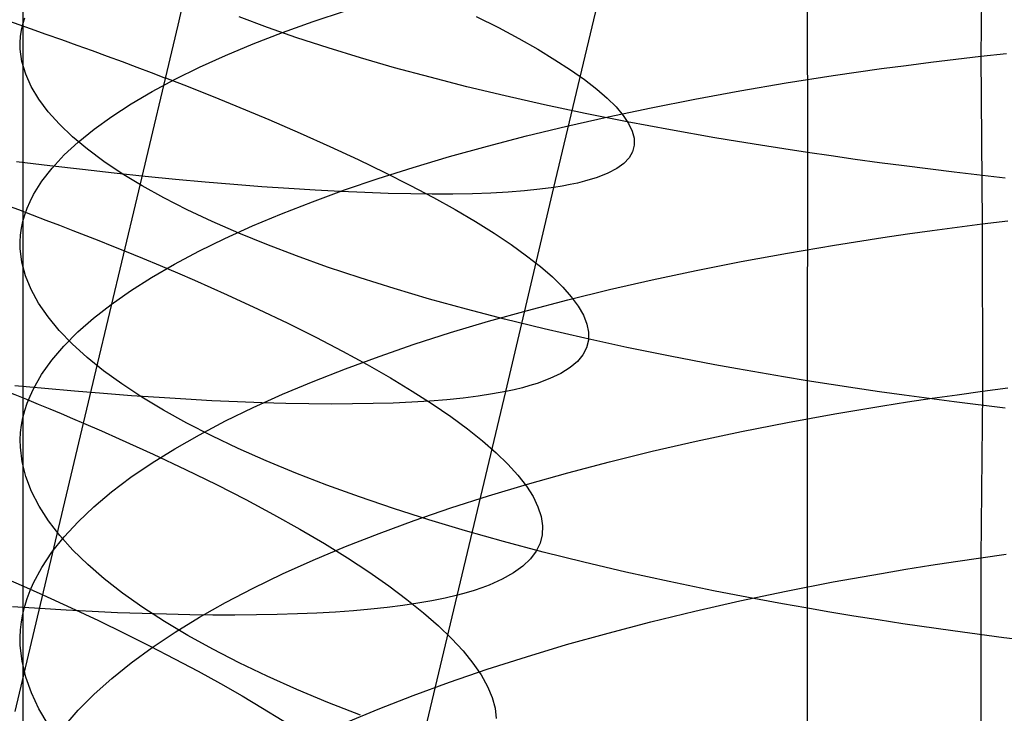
# Model space of a CAD drawing. Extents: x -383 to 1849, y -1185 to -529.
# Tile 761 of 870: x 1817 to 1825.46, y -1038.64 to -1032.67. Entities that reach past the tile are written whole.
import ezdxf

# ---------------------------------------------------------------- set-up
doc = ezdxf.new("R2010")
doc.units = 0
doc.layers.add('PREDEFINITO', color=7, linetype='CONTINUOUS')

msp = doc.modelspace()

# ---------------------------------------------------------------- linework, layer by layer
at = {"layer": 'PREDEFINITO'}
for p, q in [((1821.59, -1034.1169, 483.4974), (1822.4304, -1030.5894, 483.0279)), ((1817.0279, -1031.006, 661.6669), (1817.0272, -1032.712, 661.3781)), ((1818.3611, -1032.7225, 498.1021), (1818.7137, -1031.2332, 497.8448)), ((1825.2711, -1031.5368, 648.8302), (1825.2596, -1032.9881, 648.5245)), ((1823.7669, -1031.8459, 675.1047), (1823.7682, -1033.8163, 674.7833)), ((1819.523, -1032.6903, 653.9041), (1819.7998, -1032.5971, 653.5075)), ((1817.0272, -1032.712, 661.3781), (1817.0436, -1032.6587, 661.1409)), ((1819.1286, -1032.7404, 669.9336), (1818.8873, -1032.65, 669.5138)), ((1820.9235, -1032.6458, 494.4141), (1821.1135, -1032.7426, 493.9718)), ((1817.0077, -1032.8191, 661.8531), (1817.0153, -1032.7655, 661.6155)), ((1817.0153, -1032.7655, 661.6155), (1817.0272, -1032.712, 661.3781)), ((1817.0272, -1032.712, 661.3781), (1817.0271, -1034.4099, 661.0407)), ((1818.0092, -1034.2059, 498.3872), (1818.3611, -1032.7225, 498.1021)), ((1819.383, -1032.8295, 670.3457), (1819.1286, -1032.7404, 669.9336)), ((1819.2588, -1032.7857, 654.3088), (1819.523, -1032.6903, 653.9041)), ((1821.1135, -1032.7426, 493.9718), (1821.2896, -1032.837, 493.5228)), ((1817.0044, -1032.8728, 662.0908), (1817.0077, -1032.8191, 661.8531)), ((1819.0077, -1032.8832, 654.7211), (1819.2588, -1032.7857, 654.3088)), ((1819.6502, -1032.917, 670.7496), (1819.383, -1032.8295, 670.3457)), ((1821.2896, -1032.837, 493.5228), (1821.4518, -1032.929, 493.0677)), ((1817.0055, -1032.9266, 662.3285), (1817.0044, -1032.8728, 662.0908)), ((1817.0203, -1033.0343, 662.8038), (1817.0055, -1032.9266, 662.3285)), ((1818.7698, -1032.9826, 655.1406), (1819.0077, -1032.8832, 654.7211)), ((1819.93, -1033.003, 671.1449), (1819.6502, -1032.917, 670.7496)), ((1821.4518, -1032.929, 493.0677), (1821.5998, -1033.0184, 492.607)), ((1818.5456, -1033.084, 655.5667), (1818.7698, -1032.9826, 655.1406)), ((1820.2222, -1033.0874, 671.531), (1819.93, -1033.003, 671.1449)), ((1821.5998, -1033.0184, 492.607), (1821.7336, -1033.1053, 492.1412)), ((1824.8285, -1033.0397, 648.745), (1825.043, -1033.0134, 648.6329)), ((1825.043, -1033.0134, 648.6329), (1825.2596, -1032.9881, 648.5245)), ((1825.2596, -1032.9881, 648.5245), (1825.4781, -1032.9638, 648.4198)), ((1825.2596, -1032.9881, 648.5245), (1825.2709, -1034.4306, 648.1798)), ((1817.052, -1033.1423, 663.2786), (1817.0203, -1033.0343, 662.8038)), ((1818.3353, -1033.1872, 655.9991), (1818.5456, -1033.084, 655.5667)), ((1820.5264, -1033.1699, 671.9075), (1820.2222, -1033.0874, 671.531)), ((1821.7336, -1033.1053, 492.1412), (1821.8531, -1033.1894, 491.6709)), ((1823.9913, -1033.155, 649.2296), (1824.4056, -1033.0954, 648.9802)), ((1824.4056, -1033.0954, 648.9802), (1824.616, -1033.067, 648.8608)), ((1824.616, -1033.067, 648.8608), (1824.8285, -1033.0397, 648.745)), ((1817.1003, -1033.2503, 663.7524), (1817.052, -1033.1423, 663.2786)), ((1818.1392, -1033.292, 656.4374), (1818.3353, -1033.1872, 655.9991)), ((1818.2536, -1033.1756, 498.2647), (1818.4094, -1033.2359, 498.0875)), ((1820.8426, -1033.2506, 672.2739), (1820.5264, -1033.1699, 671.9075)), ((1821.8531, -1033.1894, 491.6709), (1821.9582, -1033.2707, 491.1966)), ((1823.5857, -1033.2186, 649.4928), (1823.9913, -1033.155, 649.2296)), ((1817.1649, -1033.3582, 664.2248), (1817.1003, -1033.2503, 663.7524)), ((1818.4094, -1033.2359, 498.0875), (1818.562, -1033.296, 497.9075)), ((1821.1703, -1033.3293, 672.6297), (1820.8426, -1033.2506, 672.2739)), ((1821.9582, -1033.2707, 491.1966), (1822.0488, -1033.3491, 490.7188)), ((1823.1892, -1033.2858, 649.7693), (1823.5857, -1033.2186, 649.4928)), ((1817.2456, -1033.466, 664.6951), (1817.1649, -1033.3582, 664.2248)), ((1817.9576, -1033.3985, 656.881), (1818.1392, -1033.292, 656.4374)), ((1818.562, -1033.296, 497.9075), (1818.7113, -1033.3557, 497.7246)), ((1818.7113, -1033.3557, 497.7246), (1818.8574, -1033.4151, 497.5389)), ((1821.5093, -1033.406, 672.9744), (1821.1703, -1033.3293, 672.6297)), ((1822.0488, -1033.3491, 490.7188), (1822.1247, -1033.4245, 490.238)), ((1822.4248, -1033.431, 650.3605), (1822.8022, -1033.3567, 650.0587)), ((1822.8022, -1033.3567, 650.0587), (1823.1892, -1033.2858, 649.7693)), ((1817.7909, -1033.5064, 657.3295), (1817.9576, -1033.3985, 656.881)), ((1818.8574, -1033.4151, 497.5389), (1819.1399, -1033.5328, 497.1594)), ((1821.8595, -1033.4804, 673.3076), (1821.5093, -1033.406, 672.9744)), ((1822.0574, -1033.5088, 650.6744), (1822.4248, -1033.431, 650.3605)), ((1822.1247, -1033.4245, 490.238), (1822.1859, -1033.4968, 489.7548)), ((1817.3422, -1033.5734, 665.1631), (1817.2456, -1033.466, 664.6951)), ((1817.6393, -1033.6156, 657.7825), (1817.7909, -1033.5064, 657.3295)), ((1821.7004, -1033.5898, 650.9998), (1822.0574, -1033.5088, 650.6744)), ((1822.2205, -1033.5526, 673.6288), (1821.8595, -1033.4804, 673.3076)), ((1822.1859, -1033.4968, 489.7548), (1822.2322, -1033.566, 489.2698)), ((1817.4543, -1033.6805, 665.6281), (1817.3422, -1033.5734, 665.1631)), ((1817.5031, -1033.7261, 658.2395), (1817.6393, -1033.6156, 657.7825)), ((1819.1399, -1033.5328, 497.1594), (1819.4092, -1033.6489, 496.7696)), ((1821.354, -1033.674, 651.3364), (1821.7004, -1033.5898, 650.9998)), ((1822.5921, -1033.6224, 673.9374), (1822.2205, -1033.5526, 673.6288)), ((1822.2322, -1033.566, 489.2698), (1822.2636, -1033.6319, 488.7834)), ((1817.5818, -1033.7871, 666.0897), (1817.4543, -1033.6805, 665.6281)), ((1819.4092, -1033.6489, 496.7696), (1819.6653, -1033.7634, 496.3699)), ((1821.0185, -1033.7613, 651.6836), (1821.354, -1033.674, 651.3364)), ((1822.2636, -1033.6319, 488.7834), (1822.2799, -1033.6945, 488.2963)), ((1822.2799, -1033.6945, 488.2963), (1822.281, -1033.7537, 487.8088)), ((1822.9741, -1033.6897, 674.233), (1822.5921, -1033.6224, 673.9374)), ((1823.1689, -1033.7223, 674.3758), (1822.9741, -1033.6897, 674.233)), ((1817.3827, -1033.8378, 658.7), (1817.5031, -1033.7261, 658.2395)), ((1819.6653, -1033.7634, 496.3699), (1819.908, -1033.8761, 495.961)), ((1820.6941, -1033.8515, 652.0411), (1821.0185, -1033.7613, 651.6836)), ((1822.281, -1033.7537, 487.8088), (1822.2668, -1033.8093, 487.3216)), ((1823.3662, -1033.7544, 674.5151), (1823.1689, -1033.7223, 674.3758)), ((1823.566, -1033.7857, 674.651), (1823.3662, -1033.7544, 674.5151)), ((1817.2783, -1033.9506, 659.1637), (1817.3827, -1033.8378, 658.7)), ((1817.7244, -1033.8931, 666.5475), (1817.5818, -1033.7871, 666.0897)), ((1820.3814, -1033.9445, 652.4083), (1820.6941, -1033.8515, 652.0411)), ((1822.2373, -1033.8613, 486.8352), (1822.1922, -1033.9096, 486.3501)), ((1822.2668, -1033.8093, 487.3216), (1822.2373, -1033.8613, 486.8352)), ((1823.7682, -1033.8163, 674.7833), (1823.566, -1033.7857, 674.651)), ((1823.7682, -1033.8163, 674.7833), (1823.7667, -1035.7781, 674.4217)), ((1823.9728, -1033.8463, 674.912), (1823.7682, -1033.8163, 674.7833)), ((1824.1797, -1033.8755, 675.0371), (1823.9728, -1033.8463, 674.912)), ((1817.2595, -1033.9317, 476.8506), (1816.9741, -1033.8974, 476.596)), ((1817.1902, -1034.0642, 659.6301), (1817.2783, -1033.9506, 659.1637)), ((1817.539, -1033.9639, 477.112), (1817.2595, -1033.9317, 476.8506)), ((1817.8818, -1033.9984, 667.0009), (1817.7244, -1033.8931, 666.5475)), ((1819.908, -1033.8761, 495.961), (1820.1373, -1033.9871, 495.5433)), ((1820.0804, -1034.0402, 652.7849), (1820.3814, -1033.9445, 652.4083)), ((1822.1922, -1033.9096, 486.3501), (1822.1315, -1033.9542, 485.8669)), ((1824.3889, -1033.9041, 675.1586), (1824.1797, -1033.8755, 675.0371)), ((1824.6003, -1033.9319, 675.2764), (1824.3889, -1033.9041, 675.1586)), ((1825.0294, -1033.9855, 675.5012), (1824.6003, -1033.9319, 675.2764)), ((1817.8124, -1033.9939, 477.38), (1817.539, -1033.9639, 477.112)), ((1818.0795, -1034.0217, 477.6545), (1817.8124, -1033.9939, 477.38)), ((1818.0539, -1034.1028, 667.4495), (1817.8818, -1033.9984, 667.0009)), ((1818.34, -1034.0473, 477.9353), (1818.0795, -1034.0217, 477.6545)), ((1820.1373, -1033.9871, 495.5433), (1820.353, -1034.096, 495.1174)), ((1821.9628, -1034.0315, 484.9082), (1821.8546, -1034.0642, 484.4338)), ((1822.0551, -1033.9948, 485.3861), (1821.9628, -1034.0315, 484.9082)), ((1822.1315, -1033.9542, 485.8669), (1822.0551, -1033.9948, 485.3861)), ((1825.4665, -1034.0362, 675.7115), (1825.0294, -1033.9855, 675.5012)), ((1817.1188, -1034.1788, 660.0987), (1817.1902, -1034.0642, 659.6301)), ((1818.2402, -1034.2063, 667.8928), (1818.0539, -1034.1028, 667.4495)), ((1818.5939, -1034.0705, 478.2222), (1818.34, -1034.0473, 477.9353)), ((1818.8409, -1034.0915, 478.515), (1818.5939, -1034.0705, 478.2222)), ((1819.0808, -1034.1102, 478.8135), (1818.8409, -1034.0915, 478.515)), ((1819.3134, -1034.1265, 479.1176), (1819.0808, -1034.1102, 478.8135)), ((1819.7915, -1034.1386, 653.1704), (1820.0804, -1034.0402, 652.7849)), ((1820.353, -1034.096, 495.1174), (1820.555, -1034.2029, 494.6837)), ((1821.1768, -1035.8715, 483.8008), (1821.59, -1034.1169, 483.4974)), ((1821.59, -1034.1169, 483.4974), (1821.4691, -1034.1329, 483.137)), ((1821.6622, -1034.1053, 483.7298), (1821.59, -1034.1169, 483.4974)), ((1821.7304, -1034.0927, 483.9633), (1821.6622, -1034.1053, 483.7298)), ((1821.7945, -1034.0789, 484.198), (1821.7304, -1034.0927, 483.9633)), ((1821.8546, -1034.0642, 484.4338), (1821.7945, -1034.0789, 484.198)), ((1817.0894, -1034.2363, 660.3336), (1817.1188, -1034.1788, 660.0987)), ((1817.6579, -1035.6844, 498.7006), (1818.0092, -1034.2059, 498.3872)), ((1818.4407, -1034.3087, 668.3303), (1818.2402, -1034.2063, 667.8928)), ((1819.5386, -1034.1405, 479.4271), (1819.3134, -1034.1265, 479.1176)), ((1819.5151, -1034.2394, 653.5644), (1819.7915, -1034.1386, 653.1704)), ((1819.7561, -1034.1521, 479.7419), (1819.5386, -1034.1405, 479.4271)), ((1819.9658, -1034.1614, 480.0616), (1819.7561, -1034.1521, 479.7419)), ((1820.1675, -1034.1682, 480.3863), (1819.9658, -1034.1614, 480.0616)), ((1820.3609, -1034.1725, 480.7156), (1820.1675, -1034.1682, 480.3863)), ((1820.5459, -1034.1744, 481.0494), (1820.3609, -1034.1725, 480.7156)), ((1820.7224, -1034.1738, 481.3875), (1820.5459, -1034.1744, 481.0494)), ((1820.555, -1034.2029, 494.6837), (1820.7433, -1034.3077, 494.2429)), ((1820.8901, -1034.1707, 481.7298), (1820.7224, -1034.1738, 481.3875)), ((1821.0488, -1034.1651, 482.0761), (1820.8901, -1034.1707, 481.7298)), ((1821.1983, -1034.157, 482.4262), (1821.0488, -1034.1651, 482.0761)), ((1821.3385, -1034.1462, 482.7799), (1821.1983, -1034.157, 482.4262)), ((1821.4691, -1034.1329, 483.137), (1821.3385, -1034.1462, 482.7799)), ((1817.0643, -1034.294, 660.569), (1817.0894, -1034.2363, 660.3336)), ((1819.2514, -1034.3426, 653.9664), (1819.5151, -1034.2394, 653.5644)), ((1817.0271, -1034.4099, 661.0407), (1817.0436, -1034.3519, 660.8047)), ((1817.0436, -1034.3519, 660.8047), (1817.0643, -1034.294, 660.569)), ((1818.6551, -1034.4099, 668.7616), (1818.4407, -1034.3087, 668.3303)), ((1819.0007, -1034.4481, 654.376), (1819.2514, -1034.3426, 653.9664)), ((1820.7433, -1034.3077, 494.2429), (1820.9177, -1034.4103, 493.7955)), ((1817.0151, -1034.468, 661.2769), (1817.0271, -1034.4099, 661.0407)), ((1817.0271, -1034.4099, 661.0407), (1817.0275, -1037.7844, 660.2674)), ((1818.883, -1034.5098, 669.1861), (1818.6551, -1034.4099, 668.7616)), ((1818.7634, -1034.5557, 654.7928), (1819.0007, -1034.4481, 654.376)), ((1820.9177, -1034.4103, 493.7955), (1821.078, -1034.5105, 493.3419)), ((1824.8398, -1034.4867, 648.3996), (1825.0544, -1034.4581, 648.2878)), ((1825.0544, -1034.4581, 648.2878), (1825.2709, -1034.4306, 648.1798)), ((1825.2709, -1034.4306, 648.1798), (1825.4894, -1034.4043, 648.0755)), ((1825.2709, -1034.4306, 648.1798), (1825.2716, -1035.869, 647.8114)), ((1817.004, -1034.5847, 661.7497), (1817.0074, -1034.5263, 661.5132)), ((1817.0074, -1034.5263, 661.5132), (1817.0151, -1034.468, 661.2769)), ((1819.1244, -1034.6084, 669.6034), (1818.883, -1034.5098, 669.1861)), ((1821.078, -1034.5105, 493.3419), (1821.2243, -1034.6083, 492.8828)), ((1824.4169, -1034.5471, 648.634), (1824.6273, -1034.5164, 648.515)), ((1824.6273, -1034.5164, 648.515), (1824.8398, -1034.4867, 648.3996)), ((1817.005, -1034.6431, 661.9862), (1817.004, -1034.5847, 661.7497)), ((1818.5397, -1034.6653, 655.2162), (1818.7634, -1034.5557, 654.7928)), ((1819.3788, -1034.7054, 670.0131), (1819.1244, -1034.6084, 669.6034)), ((1821.2243, -1034.6083, 492.8828), (1821.3563, -1034.7035, 492.4185)), ((1823.5966, -1034.6806, 649.145), (1824.0024, -1034.6118, 648.8826)), ((1824.0024, -1034.6118, 648.8826), (1824.4169, -1034.5471, 648.634)), ((1817.0196, -1034.7602, 662.4591), (1817.005, -1034.6431, 661.9862)), ((1817.901, -1034.6619, 498.5509), (1818.056, -1034.7256, 498.3742)), ((1818.3299, -1034.7768, 655.6459), (1818.5397, -1034.6653, 655.2162)), ((1819.6461, -1034.8008, 670.4145), (1819.3788, -1034.7054, 670.0131)), ((1821.3563, -1034.7035, 492.4185), (1821.474, -1034.7961, 491.9498)), ((1823.1999, -1034.7535, 649.4207), (1823.5966, -1034.6806, 649.145)), ((1817.051, -1034.8774, 662.9314), (1817.0196, -1034.7602, 662.4591)), ((1818.056, -1034.7256, 498.3742), (1818.2078, -1034.7889, 498.1946)), ((1818.1343, -1034.8902, 656.0814), (1818.3299, -1034.7768, 655.6459)), ((1818.2078, -1034.7889, 498.1946), (1818.3563, -1034.852, 498.0121)), ((1821.474, -1034.7961, 491.9498), (1821.5773, -1034.886, 491.4771)), ((1822.8126, -1034.8302, 649.7092), (1823.1999, -1034.7535, 649.4207)), ((1817.0991, -1034.9947, 663.4027), (1817.051, -1034.8774, 662.9314)), ((1818.3563, -1034.852, 498.0121), (1818.5016, -1034.9147, 497.8269)), ((1819.926, -1034.8945, 670.8074), (1819.6461, -1034.8008, 670.4145)), ((1822.435, -1034.9107, 650.0101), (1822.8126, -1034.8302, 649.7092)), ((1817.9533, -1035.0052, 656.5222), (1818.1343, -1034.8902, 656.0814)), ((1818.5016, -1034.9147, 497.8269), (1818.7824, -1035.0393, 497.4484)), ((1820.2183, -1034.9863, 671.1911), (1819.926, -1034.8945, 670.8074)), ((1821.5773, -1034.886, 491.4771), (1821.666, -1034.973, 491.0009)), ((1822.0673, -1034.9948, 650.3229), (1822.435, -1034.9107, 650.0101)), ((1817.1634, -1035.1119, 663.8725), (1817.0991, -1034.9947, 663.4027)), ((1817.7871, -1035.1219, 656.968), (1817.9533, -1035.0052, 656.5222)), ((1818.7824, -1035.0393, 497.4484), (1819.05, -1035.1625, 497.0596)), ((1820.5227, -1035.0761, 671.5652), (1820.2183, -1034.9863, 671.1911)), ((1821.666, -1034.973, 491.0009), (1821.7401, -1035.0571, 490.5217)), ((1821.7099, -1035.0824, 650.6473), (1822.0673, -1034.9948, 650.3229)), ((1817.2438, -1035.2289, 664.3404), (1817.1634, -1035.1119, 663.8725)), ((1817.636, -1035.24, 657.4183), (1817.7871, -1035.1219, 656.968)), ((1820.8389, -1035.1639, 671.9292), (1820.5227, -1035.0761, 671.5652)), ((1821.3632, -1035.1734, 650.9828), (1821.7099, -1035.0824, 650.6473)), ((1821.7401, -1035.0571, 490.5217), (1821.7994, -1035.1382, 490.0401)), ((1821.7994, -1035.1382, 490.0401), (1821.8438, -1035.2162, 489.5567)), ((1819.05, -1035.1625, 497.0596), (1819.3043, -1035.2843, 496.661)), ((1821.1668, -1035.2495, 672.2827), (1820.8389, -1035.1639, 671.9292)), ((1821.0272, -1035.2677, 651.3289), (1821.3632, -1035.1734, 650.9828)), ((1821.8438, -1035.2162, 489.5567), (1821.8732, -1035.2909, 489.0719)), ((1817.34, -1035.3456, 664.8058), (1817.2438, -1035.2289, 664.3404)), ((1817.5004, -1035.3594, 657.8726), (1817.636, -1035.24, 657.4183)), ((1819.3043, -1035.2843, 496.661), (1819.5452, -1035.4045, 496.2531)), ((1820.7025, -1035.3651, 651.6852), (1821.0272, -1035.2677, 651.3289)), ((1821.5061, -1035.3328, 672.6252), (1821.1668, -1035.2495, 672.2827)), ((1821.8732, -1035.2909, 489.0719), (1821.8876, -1035.3623, 488.5862)), ((1817.4519, -1035.4618, 665.2683), (1817.34, -1035.3456, 664.8058)), ((1817.3805, -1035.4801, 658.3305), (1817.5004, -1035.3594, 657.8726)), ((1820.3893, -1035.4655, 652.0512), (1820.7025, -1035.3651, 651.6852)), ((1821.8565, -1035.4137, 672.9562), (1821.5061, -1035.3328, 672.6252)), ((1821.8876, -1035.3623, 488.5862), (1821.8867, -1035.4303, 488.1003)), ((1817.579, -1035.5775, 665.7274), (1817.4519, -1035.4618, 665.2683)), ((1819.5452, -1035.4045, 496.2531), (1819.7727, -1035.523, 495.8365)), ((1820.0879, -1035.5689, 652.4266), (1820.3893, -1035.4655, 652.0512)), ((1822.2178, -1035.4921, 673.2752), (1821.8565, -1035.4137, 672.9562)), ((1821.8867, -1035.4303, 488.1003), (1821.8706, -1035.4947, 487.6146)), ((1817.2767, -1035.6019, 658.7916), (1817.3805, -1035.4801, 658.3305)), ((1819.7727, -1035.523, 495.8365), (1819.9865, -1035.6398, 495.4117)), ((1821.839, -1035.5555, 487.1297), (1821.7918, -1035.6126, 486.646)), ((1821.8706, -1035.4947, 487.6146), (1821.839, -1035.5555, 487.1297)), ((1822.5897, -1035.5678, 673.5817), (1822.2178, -1035.4921, 673.2752)), ((1817.1892, -1035.7247, 659.2554), (1817.2767, -1035.6019, 658.7916)), ((1817.7213, -1035.6924, 666.1827), (1817.579, -1035.5775, 665.7274)), ((1819.7986, -1035.675, 652.8108), (1820.0879, -1035.5689, 652.4266)), ((1819.9865, -1035.6398, 495.4117), (1820.1867, -1035.7546, 494.9793)), ((1821.7918, -1035.6126, 486.646), (1821.7291, -1035.6659, 486.1642)), ((1822.972, -1035.6408, 673.8753), (1822.5897, -1035.5678, 673.5817)), ((1823.167, -1035.6762, 674.0171), (1822.972, -1035.6408, 673.8753)), ((1817.1184, -1035.8484, 659.7215), (1817.1892, -1035.7247, 659.2554)), ((1817.3083, -1037.1566, 499.0432), (1817.6579, -1035.6844, 498.7006)), ((1817.8783, -1035.8066, 666.6337), (1817.7213, -1035.6924, 666.1827)), ((1819.5217, -1035.7838, 653.2034), (1819.7986, -1035.675, 652.8108)), ((1821.6506, -1035.7153, 485.6847), (1821.5562, -1035.7606, 485.2081)), ((1821.7291, -1035.6659, 486.1642), (1821.6506, -1035.7153, 485.6847)), ((1823.3644, -1035.7109, 674.1555), (1823.167, -1035.6762, 674.0171)), ((1823.5644, -1035.7449, 674.2904), (1823.3644, -1035.7109, 674.1555)), ((1818.05, -1035.9198, 667.0798), (1817.8783, -1035.8066, 666.6337)), ((1819.2575, -1035.8951, 653.604), (1819.5217, -1035.7838, 653.2034)), ((1820.1867, -1035.7546, 494.9793), (1820.373, -1035.8674, 494.5396)), ((1821.4458, -1035.8018, 484.7349), (1821.3846, -1035.8209, 484.4997)), ((1821.5562, -1035.7606, 485.2081), (1821.4458, -1035.8018, 484.7349)), ((1823.7667, -1035.7781, 674.4217), (1823.5644, -1035.7449, 674.2904)), ((1823.9715, -1035.8105, 674.5495), (1823.7667, -1035.7781, 674.4217)), ((1823.7667, -1035.7781, 674.4217), (1823.767, -1039.6805, 673.5839)), ((1824.1787, -1035.8422, 674.6737), (1823.9715, -1035.8105, 674.5495)), ((1817.2179, -1035.8459, 477.5479), (1816.9591, -1035.8214, 477.3018)), ((1817.0893, -1035.9106, 659.9552), (1817.1184, -1035.8484, 659.7215)), ((1817.4713, -1035.8684, 477.7996), (1817.2179, -1035.8459, 477.5479)), ((1817.7192, -1035.8888, 478.0569), (1817.4713, -1035.8684, 477.7996)), ((1817.9615, -1035.9072, 478.3195), (1817.7192, -1035.8888, 478.0569)), ((1819.0064, -1036.0088, 654.0121), (1819.2575, -1035.8951, 653.604)), ((1820.3438, -1039.3682, 484.4733), (1821.1768, -1035.8715, 483.8008)), ((1820.373, -1035.8674, 494.5396), (1820.5454, -1035.9781, 494.0934)), ((1821.063, -1035.8925, 483.4661), (1820.9407, -1035.9112, 483.1342)), ((1821.1768, -1035.8715, 483.8008), (1821.063, -1035.8925, 483.4661)), ((1821.2501, -1035.8557, 484.0326), (1821.1768, -1035.8715, 483.8008)), ((1821.3194, -1035.8388, 484.2656), (1821.2501, -1035.8557, 484.0326)), ((1821.3846, -1035.8209, 484.4997), (1821.3194, -1035.8388, 484.2656)), ((1824.3881, -1035.8731, 674.7943), (1824.1787, -1035.8422, 674.6737)), ((1824.5997, -1035.9032, 674.9113), (1824.3881, -1035.8731, 674.7943)), ((1824.8405, -1035.9294, 648.0301), (1825.055, -1035.8986, 647.9189)), ((1825.055, -1035.8986, 647.9189), (1825.2716, -1035.869, 647.8114)), ((1825.2716, -1035.869, 647.8114), (1825.2589, -1037.3006, 647.4204)), ((1825.2716, -1035.869, 647.8114), (1825.49, -1035.8406, 647.7076)), ((1817.044, -1036.0354, 660.4238), (1817.0645, -1035.9729, 660.1893)), ((1817.0645, -1035.9729, 660.1893), (1817.0893, -1035.9106, 659.9552)), ((1818.1979, -1035.9236, 478.5874), (1817.9615, -1035.9072, 478.3195)), ((1818.236, -1036.032, 667.5207), (1818.05, -1035.9198, 667.0798)), ((1818.4284, -1035.9378, 478.8603), (1818.1979, -1035.9236, 478.5874)), ((1818.6527, -1035.95, 479.1382), (1818.4284, -1035.9378, 478.8603)), ((1818.8707, -1035.9601, 479.4208), (1818.6527, -1035.95, 479.1382)), ((1819.0823, -1035.968, 479.7081), (1818.8707, -1035.9601, 479.4208)), ((1819.2873, -1035.9738, 479.9999), (1819.0823, -1035.968, 479.7081)), ((1819.4856, -1035.9775, 480.2961), (1819.2873, -1035.9738, 479.9999)), ((1819.6769, -1035.979, 480.5965), (1819.4856, -1035.9775, 480.2961)), ((1819.8612, -1035.9783, 480.901), (1819.6769, -1035.979, 480.5965)), ((1820.0383, -1035.9754, 481.2094), (1819.8612, -1035.9783, 480.901)), ((1820.208, -1035.9703, 481.5216), (1820.0383, -1035.9754, 481.2094)), ((1820.3702, -1035.963, 481.8374), (1820.208, -1035.9703, 481.5216)), ((1820.5248, -1035.9535, 482.1567), (1820.3702, -1035.963, 481.8374)), ((1820.6714, -1035.9417, 482.4794), (1820.5248, -1035.9535, 482.1567)), ((1820.5454, -1035.9781, 494.0934), (1820.7038, -1036.0866, 493.641)), ((1820.8101, -1035.9276, 482.8053), (1820.6714, -1035.9417, 482.4794)), ((1820.9407, -1035.9112, 483.1342), (1820.8101, -1035.9276, 482.8053)), ((1824.4176, -1035.9944, 648.2634), (1824.628, -1035.9613, 648.145)), ((1825.0292, -1035.961, 675.1345), (1824.5997, -1035.9032, 674.9113)), ((1824.628, -1035.9613, 648.145), (1824.8405, -1035.9294, 648.0301)), ((1825.4668, -1036.0158, 675.3432), (1825.0292, -1035.961, 675.1345)), ((1817.0279, -1036.0981, 660.6586), (1817.044, -1036.0354, 660.4238)), ((1818.4361, -1036.1429, 667.9558), (1818.236, -1036.032, 667.5207)), ((1818.7685, -1036.1248, 654.4273), (1819.0064, -1036.0088, 654.0121)), ((1823.5975, -1036.138, 648.7718), (1824.0032, -1036.064, 648.5108)), ((1824.0032, -1036.064, 648.5108), (1824.4176, -1035.9944, 648.2634)), ((1817.0161, -1036.1609, 660.8936), (1817.0279, -1036.0981, 660.6586)), ((1817.549, -1036.1434, 498.8652), (1817.7032, -1036.2102, 498.6889)), ((1818.6501, -1036.2526, 668.3848), (1818.4361, -1036.1429, 667.9558)), ((1818.5443, -1036.2429, 654.8491), (1818.7685, -1036.1248, 654.4273)), ((1820.7038, -1036.0866, 493.641), (1820.8481, -1036.1928, 493.1831)), ((1823.2009, -1036.2162, 649.046), (1823.5975, -1036.138, 648.7718)), ((1817.0056, -1036.2869, 661.3642), (1817.0087, -1036.2238, 661.1288)), ((1817.0087, -1036.2238, 661.1288), (1817.0161, -1036.1609, 660.8936)), ((1817.7032, -1036.2102, 498.6889), (1817.8541, -1036.2769, 498.5097)), ((1820.8481, -1036.1928, 493.1831), (1820.9781, -1036.2965, 492.7201)), ((1822.8136, -1036.2986, 649.333), (1823.2009, -1036.2162, 649.046)), ((1817.0068, -1036.35, 661.5995), (1817.0056, -1036.2869, 661.3642)), ((1817.8541, -1036.2769, 498.5097), (1818.0018, -1036.3433, 498.3276)), ((1818.334, -1036.3631, 655.2772), (1818.5443, -1036.2429, 654.8491)), ((1818.8777, -1036.3609, 668.807), (1818.6501, -1036.2526, 668.3848)), ((1820.9781, -1036.2965, 492.7201), (1821.0938, -1036.3977, 492.2527)), ((1822.4361, -1036.385, 649.6324), (1822.8136, -1036.2986, 649.333)), ((1817.022, -1036.4764, 662.0702), (1817.0068, -1036.35, 661.5995)), ((1818.0018, -1036.3433, 498.3276), (1818.1462, -1036.4095, 498.1428)), ((1818.138, -1036.4852, 655.7109), (1818.334, -1036.3631, 655.2772)), ((1819.1186, -1036.4677, 669.222), (1818.8777, -1036.3609, 668.807)), ((1821.0938, -1036.3977, 492.2527), (1821.195, -1036.4962, 491.7812)), ((1822.0685, -1036.4752, 649.9436), (1822.4361, -1036.385, 649.6324)), ((1817.054, -1036.603, 662.5404), (1817.022, -1036.4764, 662.0702)), ((1817.9565, -1036.6091, 656.15), (1818.138, -1036.4852, 655.7109)), ((1818.1462, -1036.4095, 498.1428), (1818.4251, -1036.541, 497.765)), ((1819.3727, -1036.5727, 669.6295), (1819.1186, -1036.4677, 669.222)), ((1821.7112, -1036.5692, 650.2663), (1822.0685, -1036.4752, 649.9436)), ((1818.4251, -1036.541, 497.765), (1818.6908, -1036.6714, 497.377)), ((1819.6396, -1036.676, 670.0288), (1819.3727, -1036.5727, 669.6295)), ((1821.195, -1036.4962, 491.7812), (1821.2817, -1036.5919, 491.3063)), ((1821.3644, -1036.6668, 650.6), (1821.7112, -1036.5692, 650.2663)), ((1817.1025, -1036.7297, 663.0097), (1817.054, -1036.603, 662.5404)), ((1817.7898, -1036.7347, 656.594), (1817.9565, -1036.6091, 656.15)), ((1821.2817, -1036.5919, 491.3063), (1821.3537, -1036.6848, 490.8284)), ((1817.1674, -1036.8562, 663.4775), (1817.1025, -1036.7297, 663.0097)), ((1817.6383, -1036.8618, 657.0423), (1817.7898, -1036.7347, 656.594)), ((1818.6908, -1036.6714, 497.377), (1818.9432, -1036.8004, 496.9791)), ((1819.9191, -1036.7774, 670.4195), (1819.6396, -1036.676, 670.0288)), ((1821.0286, -1036.7679, 650.9442), (1821.3644, -1036.6668, 650.6)), ((1821.3537, -1036.6848, 490.8284), (1821.4109, -1036.7747, 490.3482)), ((1818.9432, -1036.8004, 496.9791), (1819.1821, -1036.9281, 496.572)), ((1820.211, -1036.8768, 670.8012), (1819.9191, -1036.7774, 670.4195)), ((1820.7039, -1036.8723, 651.2986), (1821.0286, -1036.7679, 650.9442)), ((1821.4109, -1036.7747, 490.3482), (1821.4533, -1036.8615, 489.8661)), ((1817.2483, -1036.9825, 663.9434), (1817.1674, -1036.8562, 663.4775)), ((1817.5023, -1036.9903, 657.4947), (1817.6383, -1036.8618, 657.0423)), ((1820.5151, -1036.974, 671.1733), (1820.211, -1036.8768, 670.8012)), ((1820.3907, -1036.9799, 651.6627), (1820.7039, -1036.8723, 651.2986)), ((1821.4533, -1036.8615, 489.8661), (1821.4806, -1036.945, 489.3826)), ((1817.3451, -1037.1085, 664.407), (1817.2483, -1036.9825, 663.9434)), ((1817.382, -1037.1201, 657.9506), (1817.5023, -1036.9903, 657.4947)), ((1819.1821, -1036.9281, 496.572), (1819.4076, -1037.0543, 496.1562)), ((1820.0893, -1037.0907, 652.036), (1820.3907, -1036.9799, 651.6627)), ((1820.831, -1037.069, 671.5354), (1820.5151, -1036.974, 671.1733)), ((1821.4806, -1036.945, 489.3826), (1821.4929, -1037.0253, 488.8983)), ((1819.4076, -1037.0543, 496.1562), (1819.6193, -1037.1788, 495.7322)), ((1821.1585, -1037.1615, 671.8871), (1820.831, -1037.069, 671.5354)), ((1821.4929, -1037.0253, 488.8983), (1821.4899, -1037.1022, 488.4137)), ((1816.9609, -1038.6232, 499.4142), (1817.3083, -1037.1566, 499.0432)), ((1817.2777, -1037.2511, 658.4095), (1817.382, -1037.1201, 657.9506)), ((1817.4574, -1037.2339, 664.8677), (1817.3451, -1037.1085, 664.407)), ((1819.8, -1037.2043, 652.4181), (1820.0893, -1037.0907, 652.036)), ((1821.4974, -1037.2516, 672.2278), (1821.1585, -1037.1615, 671.8871)), ((1821.4899, -1037.1022, 488.4137), (1821.4716, -1037.1755, 487.9293)), ((1817.1899, -1037.3832, 658.8712), (1817.2777, -1037.2511, 658.4095)), ((1817.585, -1037.3588, 665.325), (1817.4574, -1037.2339, 664.8677)), ((1819.5232, -1037.3208, 652.8085), (1819.8, -1037.2043, 652.4181)), ((1819.6193, -1037.1788, 495.7322), (1819.8174, -1037.3016, 495.3006)), ((1821.4379, -1037.2452, 487.4457), (1821.3887, -1037.3111, 486.9634)), ((1821.4716, -1037.1755, 487.9293), (1821.4379, -1037.2452, 487.4457)), ((1821.8475, -1037.339, 672.5571), (1821.4974, -1037.2516, 672.2278)), ((1819.259, -1037.44, 653.2069), (1819.5232, -1037.3208, 652.8085)), ((1819.8174, -1037.3016, 495.3006), (1820.0016, -1037.4225, 494.8618)), ((1821.3887, -1037.3111, 486.9634), (1821.3239, -1037.3732, 486.4829)), ((1824.8278, -1037.3652, 647.6375), (1825.0423, -1037.3323, 647.5271)), ((1825.0423, -1037.3323, 647.5271), (1825.2589, -1037.3006, 647.4204)), ((1825.2589, -1037.3006, 647.4204), (1825.4774, -1037.2702, 647.3173)), ((1825.2589, -1037.3006, 647.4204), (1825.2594, -1038.723, 646.9958)), ((1817.1187, -1037.5162, 659.335), (1817.1899, -1037.3832, 658.8712)), ((1817.7277, -1037.4829, 665.7786), (1817.585, -1037.3588, 665.325)), ((1820.0016, -1037.4225, 494.8618), (1820.1718, -1037.5414, 494.4164)), ((1821.3239, -1037.3732, 486.4829), (1821.2433, -1037.4313, 486.0047)), ((1822.2084, -1037.4237, 672.8745), (1821.8475, -1037.339, 672.5571)), ((1824.4049, -1037.4347, 647.8691), (1824.6153, -1037.3993, 647.7515)), ((1824.6153, -1037.3993, 647.7515), (1824.8278, -1037.3652, 647.6375)), ((1817.8852, -1037.606, 666.2279), (1817.7277, -1037.4829, 665.7786)), ((1819.0078, -1037.5617, 653.6127), (1819.259, -1037.44, 653.2069)), ((1821.1468, -1037.4854, 485.5295), (1821.0344, -1037.5353, 485.0576)), ((1821.2433, -1037.4313, 486.0047), (1821.1468, -1037.4854, 485.5295)), ((1822.58, -1037.5055, 673.1796), (1822.2084, -1037.4237, 672.8745)), ((1822.962, -1037.5843, 673.4718), (1822.58, -1037.5055, 673.1796)), ((1823.9906, -1037.509, 648.1145), (1824.4049, -1037.4347, 647.8691)), ((1817.0644, -1037.6499, 659.8005), (1817.0894, -1037.583, 659.5676)), ((1817.0894, -1037.583, 659.5676), (1817.1187, -1037.5162, 659.335)), ((1818.77, -1037.6858, 654.0255), (1819.0078, -1037.5617, 653.6127)), ((1820.1718, -1037.5414, 494.4164), (1820.328, -1037.6582, 493.9649)), ((1820.906, -1037.5809, 484.5896), (1820.8357, -1037.602, 484.3573)), ((1820.9722, -1037.5586, 484.8231), (1820.906, -1037.5809, 484.5896)), ((1821.0344, -1037.5353, 485.0576), (1820.9722, -1037.5586, 484.8231)), ((1823.1568, -1037.6226, 673.6129), (1822.962, -1037.5843, 673.4718)), ((1823.1886, -1037.6715, 648.6456), (1823.585, -1037.588, 648.3735)), ((1823.585, -1037.588, 648.3735), (1823.9906, -1037.509, 648.1145)), ((1817.0438, -1037.7171, 660.0338), (1817.0644, -1037.6499, 659.8005)), ((1818.0573, -1037.7282, 666.6724), (1817.8852, -1037.606, 666.2279)), ((1820.328, -1037.6582, 493.9649), (1820.47, -1037.7728, 493.5079)), ((1820.5414, -1037.6703, 483.5108), (1820.4207, -1037.6915, 483.2068)), ((1820.655, -1037.6472, 483.8173), (1820.5414, -1037.6703, 483.5108)), ((1820.7614, -1037.622, 484.1261), (1820.655, -1037.6472, 483.8173)), ((1820.8357, -1037.602, 484.3573), (1820.7614, -1037.622, 484.1261)), ((1822.8016, -1037.7594, 648.9303), (1823.1886, -1037.6715, 648.6456)), ((1823.3541, -1037.66, 673.7507), (1823.1568, -1037.6226, 673.6129)), ((1823.5539, -1037.6967, 673.885), (1823.3541, -1037.66, 673.7507)), ((1817.1725, -1037.7379, 478.2878), (1816.9401, -1037.7225, 478.0525)), ((1817.0275, -1037.7844, 660.2674), (1817.0438, -1037.7171, 660.0338)), ((1817.4002, -1037.7514, 478.5278), (1817.1725, -1037.7379, 478.2878)), ((1817.6229, -1037.763, 478.7723), (1817.4002, -1037.7514, 478.5278)), ((1818.2438, -1037.8492, 667.1117), (1818.0573, -1037.7282, 666.6724)), ((1818.5457, -1037.8122, 654.445), (1818.77, -1037.6858, 654.0255)), ((1819.8693, -1037.756, 482.0178), (1819.7149, -1037.7671, 481.7279)), ((1820.0172, -1037.7428, 482.3107), (1819.8693, -1037.756, 482.0178)), ((1820.1585, -1037.7277, 482.6066), (1820.0172, -1037.7428, 482.3107)), ((1820.293, -1037.7106, 482.9053), (1820.1585, -1037.7277, 482.6066)), ((1820.4207, -1037.6915, 483.2068), (1820.293, -1037.7106, 482.9053)), ((1822.4243, -1037.8515, 649.2272), (1822.8016, -1037.7594, 648.9303)), ((1823.7561, -1037.7325, 674.0158), (1823.5539, -1037.6967, 673.885)), ((1823.9608, -1037.7675, 674.143), (1823.7561, -1037.7325, 674.0158)), ((1817.0156, -1037.8519, 660.5012), (1817.0275, -1037.7844, 660.2674)), ((1817.0275, -1037.7844, 660.2674), (1817.0271, -1039.4598, 659.8311)), ((1817.8407, -1037.7729, 479.0212), (1817.6229, -1037.763, 478.7723)), ((1818.0532, -1037.7808, 479.2744), (1817.8407, -1037.7729, 479.0212)), ((1818.2606, -1037.7869, 479.5318), (1818.0532, -1037.7808, 479.2744)), ((1818.4625, -1037.7911, 479.7933), (1818.2606, -1037.7869, 479.5318)), ((1818.3354, -1037.9408, 654.8706), (1818.5457, -1037.8122, 654.445)), ((1818.6589, -1037.7934, 480.0587), (1818.4625, -1037.7911, 479.7933)), ((1818.8497, -1037.7939, 480.328), (1818.6589, -1037.7934, 480.0587)), ((1819.0348, -1037.7924, 480.6009), (1818.8497, -1037.7939, 480.328)), ((1819.2139, -1037.789, 480.8775), (1819.0348, -1037.7924, 480.6009)), ((1819.3871, -1037.7836, 481.1576), (1819.2139, -1037.789, 480.8775)), ((1819.5541, -1037.7764, 481.4411), (1819.3871, -1037.7836, 481.1576)), ((1819.7149, -1037.7671, 481.7279), (1819.5541, -1037.7764, 481.4411)), ((1820.47, -1037.7728, 493.5079), (1820.5978, -1037.885, 493.0458)), ((1824.1678, -1037.8016, 674.2667), (1823.9608, -1037.7675, 674.143)), ((1824.377, -1037.8349, 674.3868), (1824.1678, -1037.8016, 674.2667)), ((1824.5885, -1037.8674, 674.5033), (1824.377, -1037.8349, 674.3868)), ((1817.0048, -1037.9871, 660.9692), (1817.008, -1037.9194, 660.7352)), ((1817.008, -1037.9194, 660.7352), (1817.0156, -1037.8519, 660.5012)), ((1818.4443, -1037.9689, 667.5453), (1818.2438, -1037.8492, 667.1117)), ((1820.5978, -1037.885, 493.0458), (1820.7113, -1037.9947, 492.5793)), ((1822.057, -1037.9477, 649.5359), (1822.4243, -1037.8515, 649.2272)), ((1825.0178, -1037.9297, 674.7256), (1824.5885, -1037.8674, 674.5033)), ((1825.4551, -1037.9887, 674.9336), (1825.0178, -1037.9297, 674.7256)), ((1817.0059, -1038.0549, 661.2033), (1817.0048, -1037.9871, 660.9692)), ((1818.1393, -1038.0714, 655.3019), (1818.3354, -1037.9408, 654.8706)), ((1818.6586, -1038.0872, 667.9727), (1818.4443, -1037.9689, 667.5453)), ((1820.7113, -1037.9947, 492.5793), (1820.8103, -1038.1019, 492.1088)), ((1821.7, -1038.0478, 649.8559), (1822.057, -1037.9477, 649.5359)), ((1825.8999, -1038.0442, 675.1271), (1825.4551, -1037.9887, 674.9336)), ((1817.0209, -1038.1906, 661.6714), (1817.0059, -1038.0549, 661.2033)), ((1817.9577, -1038.2039, 655.7384), (1818.1393, -1038.0714, 655.3019)), ((1818.8866, -1038.204, 668.3935), (1818.6586, -1038.0872, 667.9727)), ((1821.3536, -1038.1518, 650.1869), (1821.7, -1038.0478, 649.8559)), ((1820.8103, -1038.1019, 492.1088), (1820.8947, -1038.2063, 491.6349)), ((1821.0181, -1038.2594, 650.5283), (1821.3536, -1038.1518, 650.1869)), ((1817.0527, -1038.3265, 662.139), (1817.0209, -1038.1906, 661.6714)), ((1817.7909, -1038.3382, 656.1798), (1817.9577, -1038.2039, 655.7384)), ((1819.1278, -1038.3191, 668.8071), (1818.8866, -1038.204, 668.3935)), ((1820.6938, -1038.3706, 650.8798), (1821.0181, -1038.2594, 650.5283)), ((1820.8947, -1038.2063, 491.6349), (1820.9644, -1038.308, 491.158)), ((1817.1011, -1038.4623, 662.6055), (1817.0527, -1038.3265, 662.139)), ((1817.6393, -1038.4741, 656.6255), (1817.7909, -1038.3382, 656.1798)), ((1819.3822, -1038.4324, 669.2132), (1819.1278, -1038.3191, 668.8071)), ((1820.9644, -1038.308, 491.158), (1821.0194, -1038.4067, 490.6788)), ((1819.6494, -1038.5437, 669.6111), (1819.3822, -1038.4324, 669.2132)), ((1820.3811, -1038.4852, 651.2408), (1820.6938, -1038.3706, 650.8798)), ((1821.0194, -1038.4067, 490.6788), (1821.0595, -1038.5023, 490.1978)), ((1817.1658, -1038.5981, 663.0706), (1817.1011, -1038.4623, 662.6055)), ((1817.5031, -1038.6115, 657.0752), (1817.6393, -1038.4741, 656.6255)), ((1820.0802, -1038.603, 651.6111), (1820.3811, -1038.4852, 651.2408)), ((1821.0595, -1038.5023, 490.1978), (1821.0847, -1038.5948, 489.7154)), ((1817.2466, -1038.7335, 663.5337), (1817.1658, -1038.5981, 663.0706)), ((1819.9292, -1038.653, 670.0005), (1819.6494, -1038.5437, 669.6111)), ((1819.7914, -1038.7239, 651.9901), (1820.0802, -1038.603, 651.6111)), ((1821.0847, -1038.5948, 489.7154), (1821.0947, -1038.6839, 489.2322)), ((1817.3827, -1038.7502, 657.5284), (1817.5031, -1038.6115, 657.0752))]:
    msp.add_line(p, q, dxfattribs=at)
at = {"layer": 'PREDEFINITO', "extrusion": (0.220391, 0.965954, -0.135503)}
msp.add_arc((-1991.836, 401.8046, -664.79), 14.7573, 113.14657, 136.38862, dxfattribs=at)
at = {"layer": 'PREDEFINITO', "extrusion": (0.219711, 0.963318, -0.154098)}
msp.add_arc((-1991.8458, 389.3548, -674.1214), 14.6427, 115.49535, 136.46372, dxfattribs=at)
at = {"layer": 'PREDEFINITO', "extrusion": (0.218971, 0.96033, -0.172682)}
msp.add_arc((-1991.8831, 376.7301, -683.1932), 14.5, 117.86157, 136.56405, dxfattribs=at)
at = {"layer": 'PREDEFINITO', "extrusion": (0.21821, 0.957017, -0.191058)}
msp.add_arc((-1991.9438, 364.0129, -691.8661), 14.3937, 120.20438, 136.55916, dxfattribs=at)
at = {"layer": 'PREDEFINITO', "extrusion": (0.218143, 0.957025, -0.191092)}
msp.add_arc((-1991.4363, 363.6176, -692.0125), 14.9699, 136.82624, 230.67911, dxfattribs=at)

doc.saveas('drawing.dxf')
